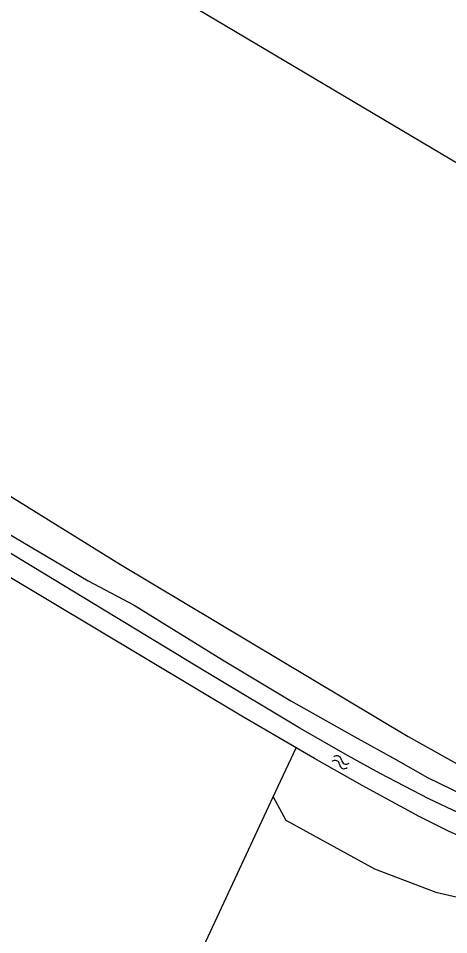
# Model space of a CAD drawing. Extents: x 128999 to 131010, y 395498 to 399007.
# Drawn here: x 130081.4 to 130120.7, y 398384.9 to 398468.6 of the extents above; entities that cross this region are included whole.
import ezdxf

# ---------------------------------------------------------------- set-up
doc = ezdxf.new("R2010")
doc.units = 0
for name, color, linetype in [('gg-knt-onverhard', 7, 'Continuous'), ('gg-kntw-bovenkant insteek waterloop', 7, 'Continuous'), ('gt-grn-groengrens', 7, 'Continuous'), ('gt-symb-watersymbool', 7, 'Continuous')]:
    doc.layers.add(name, color=color, linetype=linetype)

# ---------------------------------------------------------------- blocks, each defined once
blk = doc.blocks.new('gt0-WA')
at = {"layer": 'gt-symb-watersymbool'}
for centre, start, end in [((-0.323, 0.022), 28.07249, 151.92751), ((0.427, 0.422), 208.07248, 331.92751), ((-0.323, -0.428), 28.07249, 151.92751), ((0.427, -0.028), 208.07248, 331.92751)]:
    blk.add_arc(centre, 0.425, start, end, dxfattribs=at)

msp = doc.modelspace()

# ---------------------------------------------------------------- linework, layer by layer
at = {"layer": 'gg-knt-onverhard'}
for points in [[(129937.424, 398497.774), (129948.73, 398491.547), (129959.686, 398485.167), (129968.11, 398482.017), (129976.533, 398478.388), (130008.472, 398466.226), (130034.764, 398451.824), (130056.084, 398439.872), (130063.071, 398435.9), (130090.743, 398418.727), (130117.013, 398403.028), (130122.956, 398399.691), (130125.101, 398398.842), (130126.92, 398398.295), (130128.214, 398398.016), (130129.121, 398397.588), (130130.048, 398397.218), (130131.319, 398396.848), (130132.298, 398396.65), (130134.208, 398396.37), (130138.104, 398396.088)], [(130008.229, 398463.4), (130052.134, 398439.179), (130060.354, 398434.86), (130066.347, 398431.014), (130071.38, 398426.955), (130087.817, 398417.245), (130091.996, 398415.021), (130100.086, 398410.015), (130106.305, 398406.285), (130112.141, 398402.993), (130115.891, 398400.905), (130118.805, 398399.266), (130122.099, 398397.648), (130125.06, 398396.354), (130128.495, 398395.262), (130131.569, 398394.533), (130137, 398392.53)]]:
    msp.add_lwpolyline(points, dxfattribs=at)
at = {"layer": 'gg-kntw-bovenkant insteek waterloop'}
for points in [[(130106.797, 398401.978), (130101.848, 398404.862), (130075.272, 398420.757), (130021.653, 398452.364), (130003.767, 398462.177), (130001.771, 398461.999), (130000.786, 398461.83), (130000, 398461.609), (129999.398, 398461.411), (129998.486, 398460.985), (129997.672, 398460.468), (129996.91, 398459.827), (129996.213, 398459.107), (129993.441, 398455.816), (129992.578, 398454.952), (129987.001, 398445.708), (129979.522, 398432.551), (129976.254, 398427.506), (129975.902, 398427.17), (129973.651, 398423.866), (129972.59, 398422.475), (129971.283, 398420.946), (129969.874, 398419.516), (129969.116, 398418.865)], [(130164.249, 398382.886), (130164.814, 398384.308), (130159.342, 398385.976), (130153.102, 398388.012), (130150.226, 398388.857), (130147.45, 398389.494), (130144.493, 398390.001), (130141.516, 398390.423), (130138.28, 398391.01), (130134.361, 398391.813), (130131.9, 398392.419), (130129.016, 398393.253), (130126.17, 398394.215), (130123.371, 398395.302), (130121.625, 398396.055), (130118.909, 398397.329), (130114.466, 398399.631), (130111.473, 398401.285), (130107.139, 398403.778), (130098.559, 398408.914), (130076.402, 398422.353), (130034.589, 398446.989), (130007.945, 398462.194)], [(130131.547, 398390.543), (130130.569, 398390.784), (130128.641, 398391.315), (130126.735, 398391.908), (130124.375, 398392.77), (130122.532, 398393.542), (130120.713, 398394.376), (130118.021, 398395.719), (130112.811, 398398.54), (130108.46, 398401.009), (130106.797, 398401.978)]]:
    msp.add_lwpolyline(points, dxfattribs=at)
at = {"layer": 'gt-grn-groengrens'}
for p, q in [((130124.707, 398453.427), (130010.201, 398521.637)), ((130104.707, 398397.496), (130106.797, 398401.978)), ((130082.944, 398350.826), (130104.707, 398397.496))]:
    msp.add_line(p, q, dxfattribs=at)
msp.add_lwpolyline([(130104.707, 398397.496), (130105.86, 398395.393), (130113.938, 398390.95), (130119.558, 398388.8), (130126.555, 398387.205), (130130.887, 398389.513), (130131.547, 398390.543)], dxfattribs=at)

# ---------------------------------------------------------------- block references
at = {"layer": 'gt-symb-watersymbool', "rotation": -22.077941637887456}
msp.add_blockref('gt0-WA', (130110.802, 398400.691), dxfattribs=at)

doc.saveas('drawing.dxf')
